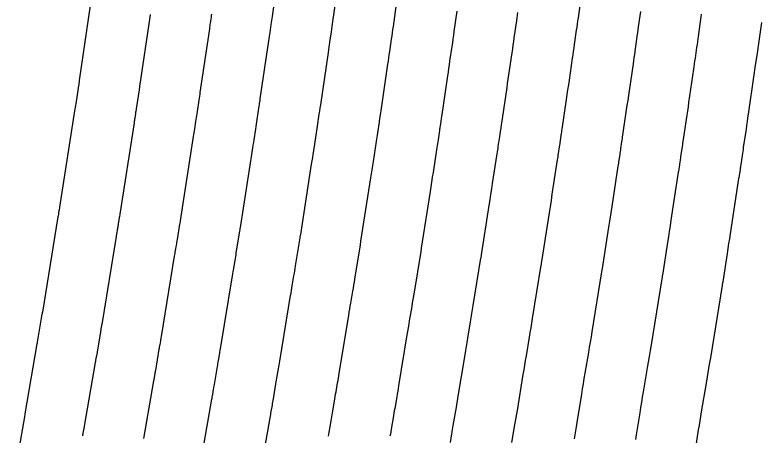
# Model space of a CAD drawing. Extents: x 1098669 to 1198896, y 698679 to 704410.
# Drawn here: x 1106777.71 to 1106814.46, y 699211.23 to 699232.01 of the extents above; entities that cross this region are included whole.
import ezdxf

# ---------------------------------------------------------------- set-up
doc = ezdxf.new("R2010")
doc.units = 0
doc.layers.add('R_Contours', color=7, linetype='Continuous')

msp = doc.modelspace()

# ---------------------------------------------------------------- linework, layer by layer
at = {"layer": 'R_Contours'}
for p, q in [((1106781.436, 699232.47), (1106780.89, 699228.769)), ((1106780.88, 699228.707), (1106780.715, 699227.614)), ((1106780.89, 699228.769), (1106780.88, 699228.707)), ((1106780.675, 699227.356), (1106779.917, 699222.496)), ((1106780.685, 699227.421), (1106780.675, 699227.356)), ((1106780.705, 699227.549), (1106780.685, 699227.421)), ((1106780.715, 699227.614), (1106780.705, 699227.549)), ((1106779.864, 699222.17), (1106779.859, 699222.142)), ((1106779.869, 699222.198), (1106779.864, 699222.17)), ((1106779.89, 699222.327), (1106779.869, 699222.198)), ((1106779.898, 699222.376), (1106779.89, 699222.327)), ((1106779.916, 699222.49), (1106779.898, 699222.376)), ((1106779.917, 699222.496), (1106779.916, 699222.49)), ((1106779.841, 699222.03), (1106779.068, 699217.314)), ((1106779.848, 699222.072), (1106779.841, 699222.03)), ((1106779.859, 699222.142), (1106779.848, 699222.072)), ((1106779.049, 699217.204), (1106778.817, 699215.829)), ((1106779.052, 699217.222), (1106779.049, 699217.204)), ((1106779.064, 699217.287), (1106779.052, 699217.222)), ((1106779.068, 699217.314), (1106779.064, 699217.287)), ((1106778.802, 699215.741), (1106778.205, 699212.279)), ((1106778.805, 699215.756), (1106778.802, 699215.741)), ((1106778.812, 699215.8), (1106778.805, 699215.756)), ((1106778.817, 699215.829), (1106778.812, 699215.8)), ((1106778.197, 699212.233), (1106778.186, 699212.176)), ((1106778.201, 699212.256), (1106778.197, 699212.233)), ((1106778.205, 699212.279), (1106778.201, 699212.256)), ((1106778.18, 699212.142), (1106777.708, 699209.48)), ((1106778.186, 699212.176), (1106778.18, 699212.142))]:
    msp.add_line(p, q, dxfattribs=at)
for points in [[(1106787.009, 699210.453), (1106787.449, 699213.005), (1106787.459, 699213.065), (1106787.47, 699213.125), (1106787.481, 699213.186), (1106787.491, 699213.246), (1106787.534, 699213.487), (1106787.545, 699213.547), (1106787.555, 699213.607), (1106787.566, 699213.667), (1106787.576, 699213.728), (1106787.728, 699214.627), (1106787.74, 699214.699), (1106787.752, 699214.771), (1106787.765, 699214.843), (1106787.777, 699214.915), (1106787.828, 699215.204), (1106787.84, 699215.276), (1106787.852, 699215.348), (1106787.864, 699215.42), (1106787.876, 699215.492), (1106788.468, 699219.107), (1106788.484, 699219.202), (1106788.5, 699219.297), (1106788.516, 699219.392), (1106788.532, 699219.487), (1106788.596, 699219.867), (1106788.612, 699219.962), (1106788.628, 699220.057), (1106788.644, 699220.152), (1106788.659, 699220.247), (1106788.833, 699221.319), (1106788.842, 699221.374), (1106788.856, 699221.462), (1106788.861, 699221.489), (1106789.457, 699225.313), (1106789.478, 699225.442), (1106789.498, 699225.572), (1106789.518, 699225.701), (1106789.537, 699225.83), (1106789.62, 699226.366), (1106789.638, 699226.486), (1106789.656, 699226.605), (1106789.675, 699226.725), (1106789.693, 699226.844), (1106789.792, 699227.501), (1106789.801, 699227.561), (1106789.81, 699227.622), (1106789.833, 699227.773), (1106789.846, 699227.864), (1106790.269, 699230.73), (1106790.284, 699230.83), (1106790.299, 699230.931), (1106790.313, 699231.031), (1106790.328, 699231.131), (1106790.386, 699231.533), (1106790.401, 699231.634), (1106790.415, 699231.734), (1106790.43, 699231.834), (1106790.444, 699231.935), (1106790.685, 699233.619)], [(1106789.944, 699209.844), (1106790.331, 699212.093), (1106790.345, 699212.171), (1106790.358, 699212.249), (1106790.372, 699212.326), (1106790.386, 699212.404), (1106790.442, 699212.716), (1106790.455, 699212.793), (1106790.469, 699212.871), (1106790.482, 699212.949), (1106790.496, 699213.027), (1106790.62, 699213.768), (1106790.636, 699213.861), (1106790.652, 699213.954), (1106790.668, 699214.047), (1106790.684, 699214.14), (1106790.749, 699214.512), (1106790.765, 699214.606), (1106790.781, 699214.699), (1106790.797, 699214.792), (1106790.812, 699214.885), (1106791.344, 699218.132), (1106791.364, 699218.255), (1106791.385, 699218.377), (1106791.405, 699218.499), (1106791.426, 699218.621), (1106791.509, 699219.109), (1106791.529, 699219.231), (1106791.55, 699219.353), (1106791.57, 699219.475), (1106791.59, 699219.597), (1106791.815, 699220.983), (1106791.823, 699221.034), (1106791.836, 699221.119), (1106791.842, 699221.154), (1106792.385, 699224.632), (1106792.411, 699224.797), (1106792.436, 699224.962), (1106792.462, 699225.127), (1106792.487, 699225.293), (1106792.605, 699226.06), (1106792.622, 699226.172), (1106792.639, 699226.283), (1106792.656, 699226.395), (1106792.673, 699226.506), (1106792.763, 699227.099), (1106792.774, 699227.176), (1106792.786, 699227.253), (1106792.809, 699227.408), (1106792.82, 699227.485), (1106792.832, 699227.563), (1106793.214, 699230.15), (1106793.232, 699230.278), (1106793.251, 699230.405), (1106793.27, 699230.533), (1106793.288, 699230.661), (1106793.363, 699231.172), (1106793.381, 699231.3), (1106793.4, 699231.428), (1106793.418, 699231.555), (1106793.436, 699231.683), (1106793.645, 699233.145)], [(1106793.214, 699211.181), (1106793.23, 699211.276), (1106793.247, 699211.372), (1106793.264, 699211.467), (1106793.281, 699211.563), (1106793.349, 699211.945), (1106793.366, 699212.04), (1106793.382, 699212.135), (1106793.399, 699212.231), (1106793.415, 699212.327), (1106793.513, 699212.909), (1106793.533, 699213.023), (1106793.552, 699213.137), (1106793.572, 699213.251), (1106793.592, 699213.365), (1106793.671, 699213.821), (1106793.691, 699213.935), (1106793.71, 699214.049), (1106793.73, 699214.164), (1106793.748, 699214.278), (1106794.22, 699217.158), (1106794.245, 699217.307), (1106794.27, 699217.456), (1106794.295, 699217.605), (1106794.32, 699217.754), (1106794.421, 699218.351), (1106794.446, 699218.5), (1106794.471, 699218.649), (1106794.496, 699218.798), (1106794.52, 699218.947), (1106794.796, 699220.647), (1106794.803, 699220.694), (1106794.816, 699220.776), (1106794.823, 699220.818), (1106795.312, 699223.951), (1106795.343, 699224.152), (1106795.375, 699224.353), (1106795.406, 699224.554), (1106795.437, 699224.755), (1106795.59, 699225.754), (1106795.606, 699225.858), (1106795.622, 699225.961), (1106795.638, 699226.065), (1106795.653, 699226.169), (1106795.733, 699226.697), (1106795.74, 699226.744), (1106795.747, 699226.791), (1106795.754, 699226.838), (1106795.761, 699226.885), (1106795.79, 699227.073), (1106795.803, 699227.167), (1106795.817, 699227.261), (1106796.158, 699229.57), (1106796.181, 699229.725), (1106796.204, 699229.88), (1106796.226, 699230.035), (1106796.249, 699230.191), (1106796.339, 699230.811), (1106796.362, 699230.966), (1106796.384, 699231.121), (1106796.406, 699231.277), (1106796.428, 699231.432), (1106796.605, 699232.67)], [(1106802.285, 699210.875), (1106802.437, 699211.747), (1106802.467, 699211.924), (1106802.498, 699212.102), (1106802.527, 699212.279), (1106802.557, 699212.456), (1106802.848, 699214.235), (1106802.886, 699214.465), (1106802.924, 699214.695), (1106802.963, 699214.926), (1106803.002, 699215.156), (1106803.158, 699216.076), (1106803.197, 699216.306), (1106803.235, 699216.536), (1106803.273, 699216.766), (1106803.311, 699216.996), (1106803.739, 699219.638), (1106803.745, 699219.675), (1106803.757, 699219.746), (1106803.767, 699219.811), (1106804.094, 699221.908), (1106804.142, 699222.217), (1106804.19, 699222.526), (1106804.238, 699222.834), (1106804.285, 699223.143), (1106804.545, 699224.836), (1106804.558, 699224.916), (1106804.57, 699224.996), (1106804.582, 699225.076), (1106804.594, 699225.155), (1106804.645, 699225.491), (1106804.656, 699225.563), (1106804.667, 699225.635), (1106804.677, 699225.707), (1106804.688, 699225.779), (1106804.731, 699226.068), (1106804.742, 699226.14), (1106804.753, 699226.212), (1106804.763, 699226.284), (1106804.774, 699226.357), (1106804.992, 699227.83), (1106805.026, 699228.068), (1106805.061, 699228.305), (1106805.096, 699228.542), (1106805.13, 699228.779), (1106805.288, 699229.865), (1106805.313, 699230.034), (1106805.337, 699230.203), (1106805.361, 699230.371), (1106805.385, 699230.54), (1106805.486, 699231.247), (1106805.508, 699231.4), (1106805.53, 699231.553), (1106805.551, 699231.706), (1106805.573, 699231.859), (1106805.659, 699232.472)], [(1106799.566, 699232.196), (1106799.421, 699231.18), (1106799.394, 699230.998), (1106799.368, 699230.815), (1106799.342, 699230.633), (1106799.315, 699230.45), (1106799.209, 699229.72), (1106799.183, 699229.538), (1106799.156, 699229.355), (1106799.129, 699229.173), (1106799.103, 699228.99), (1106798.803, 699226.96), (1106798.795, 699226.904), (1106798.787, 699226.849), (1106798.778, 699226.793), (1106798.77, 699226.738), (1106798.737, 699226.516), (1106798.729, 699226.461), (1106798.721, 699226.406), (1106798.712, 699226.35), (1106798.704, 699226.295), (1106798.634, 699225.831), (1106798.619, 699225.735), (1106798.604, 699225.639), (1106798.59, 699225.544), (1106798.575, 699225.448), (1106798.386, 699224.218), (1106798.35, 699223.981), (1106798.313, 699223.744), (1106798.276, 699223.507), (1106798.239, 699223.27), (1106797.804, 699220.483), (1106797.793, 699220.407), (1106797.781, 699220.332), (1106797.777, 699220.311), (1106797.45, 699218.297), (1106797.421, 699218.121), (1106797.392, 699217.944), (1106797.363, 699217.768), (1106797.333, 699217.592), (1106797.214, 699216.888), (1106797.184, 699216.712), (1106797.154, 699216.536), (1106797.125, 699216.36), (1106797.096, 699216.184), (1106796.685, 699213.671), (1106796.662, 699213.535), (1106796.639, 699213.4), (1106796.616, 699213.265), (1106796.593, 699213.13), (1106796.492, 699212.55), (1106796.472, 699212.435), (1106796.452, 699212.32), (1106796.432, 699212.205), (1106796.413, 699212.09), (1106796.335, 699211.626), (1106796.315, 699211.513), (1106796.296, 699211.4), (1106796.276, 699211.287), (1106796.256, 699211.173)], [(1106799.245, 699210.873), (1106799.316, 699211.293), (1106799.334, 699211.398), (1106799.352, 699211.503), (1106799.37, 699211.608), (1106799.388, 699211.712), (1106799.515, 699212.439), (1106799.542, 699212.595), (1106799.569, 699212.751), (1106799.595, 699212.907), (1106799.621, 699213.063), (1106799.972, 699215.209), (1106800.006, 699215.413), (1106800.039, 699215.616), (1106800.073, 699215.819), (1106800.108, 699216.022), (1106800.245, 699216.834), (1106800.28, 699217.037), (1106800.314, 699217.24), (1106800.347, 699217.443), (1106800.38, 699217.647), (1106800.758, 699219.974), (1106800.765, 699220.015), (1106800.777, 699220.089), (1106800.786, 699220.147), (1106801.167, 699222.589), (1106801.209, 699222.862), (1106801.252, 699223.135), (1106801.294, 699223.408), (1106801.336, 699223.68), (1106801.56, 699225.142), (1106801.574, 699225.23), (1106801.587, 699225.317), (1106801.601, 699225.405), (1106801.614, 699225.493), (1106801.674, 699225.893), (1106801.684, 699225.957), (1106801.694, 699226.02), (1106801.703, 699226.084), (1106801.713, 699226.148), (1106801.751, 699226.403), (1106801.76, 699226.467), (1106801.77, 699226.531), (1106801.779, 699226.594), (1106801.788, 699226.658), (1106802.047, 699228.41), (1106802.078, 699228.62), (1106802.109, 699228.83), (1106802.139, 699229.04), (1106802.17, 699229.25), (1106802.299, 699230.138), (1106802.326, 699230.323), (1106802.353, 699230.509), (1106802.379, 699230.694), (1106802.406, 699230.88), (1106802.526, 699231.721), (1106802.545, 699231.857), (1106802.564, 699231.992), (1106802.584, 699232.128)], [(1106808.643, 699232.168), (1106808.538, 699231.418), (1106808.517, 699231.266), (1106808.495, 699231.114), (1106808.473, 699230.961), (1106808.452, 699230.809), (1106808.365, 699230.201), (1106808.343, 699230.048), (1106808.321, 699229.896), (1106808.299, 699229.744), (1106808.277, 699229.592), (1106808.083, 699228.251), (1106808.048, 699228.015), (1106808.014, 699227.78), (1106807.979, 699227.544), (1106807.944, 699227.308), (1106807.76, 699226.055), (1106807.748, 699225.975), (1106807.736, 699225.894), (1106807.724, 699225.814), (1106807.712, 699225.733), (1106807.661, 699225.394), (1106807.651, 699225.322), (1106807.64, 699225.25), (1106807.629, 699225.178), (1106807.618, 699225.106), (1106807.574, 699224.818), (1106807.564, 699224.746), (1106807.553, 699224.674), (1106807.542, 699224.602), (1106807.53, 699224.53), (1106807.224, 699222.531), (1106807.176, 699222.224), (1106807.129, 699221.916), (1106807.081, 699221.609), (1106807.033, 699221.302), (1106806.748, 699219.476), (1106806.734, 699219.384), (1106806.722, 699219.31), (1106806.721, 699219.302), (1106806.241, 699216.346), (1106806.199, 699216.089), (1106806.156, 699215.832), (1106806.113, 699215.575), (1106806.07, 699215.318), (1106805.895, 699214.289), (1106805.852, 699214.032), (1106805.809, 699213.775), (1106805.766, 699213.518), (1106805.724, 699213.261), (1106805.493, 699211.849), (1106805.46, 699211.65), (1106805.427, 699211.452), (1106805.393, 699211.254), (1106805.359, 699211.056)], [(1106784.4, 699232.027), (1106784.394, 699231.981), (1106784.387, 699231.935), (1106784.38, 699231.89), (1106783.875, 699228.467), (1106783.867, 699228.413), (1106783.855, 699228.332), (1106783.851, 699228.305), (1106783.709, 699227.364), (1106783.7, 699227.306), (1106783.691, 699227.249), (1106783.682, 699227.192), (1106783.674, 699227.134), (1106783.638, 699226.905), (1106783.629, 699226.847), (1106783.621, 699226.79), (1106783.612, 699226.733), (1106783.603, 699226.675), (1106782.898, 699222.161), (1106782.895, 699222.143), (1106782.878, 699222.038), (1106782.871, 699221.991), (1106782.799, 699221.548), (1106782.792, 699221.507), (1106782.786, 699221.466), (1106782.779, 699221.425), (1106782.772, 699221.384), (1106782.744, 699221.22), (1106782.737, 699221.179), (1106782.73, 699221.138), (1106782.723, 699221.097), (1106782.717, 699221.055), (1106782.004, 699216.707), (1106781.999, 699216.677), (1106781.994, 699216.647), (1106781.989, 699216.616), (1106781.984, 699216.586), (1106781.963, 699216.465), (1106781.957, 699216.435), (1106781.952, 699216.405), (1106781.947, 699216.375), (1106781.942, 699216.345), (1106781.737, 699215.129), (1106781.733, 699215.104), (1106781.728, 699215.079), (1106781.724, 699215.054), (1106781.72, 699215.029), (1106781.702, 699214.929), (1106781.693, 699214.879), (1106781.684, 699214.829), (1106781.14, 699211.67), (1106781.132, 699211.627), (1106781.124, 699211.584), (1106781.117, 699211.54), (1106781.109, 699211.497), (1106781.077, 699211.323), (1106781.069, 699211.28), (1106781.061, 699211.236), (1106781.053, 699211.193)], [(1106787.431, 699232.04), (1106787.421, 699231.967), (1106787.41, 699231.894), (1106787.367, 699231.602), (1106787.357, 699231.529), (1106787.346, 699231.456), (1106787.335, 699231.383), (1106787.325, 699231.31), (1106786.861, 699228.166), (1106786.851, 699228.1), (1106786.831, 699227.969), (1106786.822, 699227.903), (1106786.702, 699227.114), (1106786.688, 699227.02), (1106786.674, 699226.927), (1106786.659, 699226.834), (1106786.645, 699226.74), (1106786.588, 699226.367), (1106786.574, 699226.274), (1106786.559, 699226.181), (1106786.545, 699226.088), (1106786.53, 699225.994), (1106785.879, 699221.825), (1106785.875, 699221.796), (1106785.859, 699221.699), (1106785.852, 699221.655), (1106785.729, 699220.898), (1106785.718, 699220.83), (1106785.707, 699220.761), (1106785.696, 699220.693), (1106785.684, 699220.625), (1106785.638, 699220.353), (1106785.626, 699220.285), (1106785.615, 699220.217), (1106785.604, 699220.149), (1106785.592, 699220.081), (1106784.94, 699216.1), (1106784.932, 699216.049), (1106784.923, 699215.997), (1106784.915, 699215.946), (1106784.906, 699215.895), (1106784.87, 699215.69), (1106784.861, 699215.639), (1106784.852, 699215.588), (1106784.843, 699215.537), (1106784.835, 699215.486), (1106784.657, 699214.428), (1106784.649, 699214.386), (1106784.642, 699214.343), (1106784.635, 699214.3), (1106784.627, 699214.258), (1106784.597, 699214.087), (1106784.589, 699214.045), (1106784.582, 699214.002), (1106784.574, 699213.96), (1106784.567, 699213.917), (1106784.074, 699211.062)], [(1106811.653, 699232.042), (1106811.633, 699231.904), (1106811.499, 699230.945), (1106811.48, 699230.81), (1106811.46, 699230.674), (1106811.441, 699230.539), (1106811.422, 699230.403), (1106811.344, 699229.861), (1106811.325, 699229.725), (1106811.306, 699229.59), (1106811.286, 699229.454), (1106811.266, 699229.319), (1106811.028, 699227.674), (1106810.997, 699227.464), (1106810.966, 699227.254), (1106810.936, 699227.044), (1106810.905, 699226.835), (1106810.745, 699225.754), (1106810.732, 699225.665), (1106810.719, 699225.576), (1106810.706, 699225.487), (1106810.692, 699225.398), (1106810.632, 699224.993), (1106810.622, 699224.929), (1106810.613, 699224.865), (1106810.603, 699224.801), (1106810.594, 699224.736), (1106810.555, 699224.48), (1106810.545, 699224.416), (1106810.535, 699224.352), (1106810.525, 699224.288), (1106810.516, 699224.224), (1106810.152, 699221.854), (1106810.11, 699221.581), (1106810.067, 699221.307), (1106810.025, 699221.034), (1106809.982, 699220.76), (1106809.729, 699219.14), (1106809.723, 699219.1), (1106809.711, 699219.025), (1106809.702, 699218.966), (1106809.171, 699215.696), (1106809.125, 699215.412), (1106809.078, 699215.127), (1106809.03, 699214.843), (1106808.982, 699214.559), (1106808.78, 699213.368), (1106808.737, 699213.111), (1106808.694, 699212.855), (1106808.651, 699212.598), (1106808.609, 699212.342), (1106808.429, 699211.241), (1106808.393, 699211.022)], [(1106814.623, 699231.639), (1106814.459, 699230.473), (1106814.443, 699230.354), (1106814.426, 699230.235), (1106814.409, 699230.116), (1106814.392, 699229.997), (1106814.324, 699229.521), (1106814.307, 699229.403), (1106814.29, 699229.284), (1106814.273, 699229.165), (1106814.256, 699229.046), (1106813.973, 699227.097), (1106813.946, 699226.913), (1106813.919, 699226.729), (1106813.892, 699226.545), (1106813.865, 699226.361), (1106813.731, 699225.452), (1106813.716, 699225.355), (1106813.702, 699225.258), (1106813.687, 699225.16), (1106813.673, 699225.063), (1106813.603, 699224.592), (1106813.594, 699224.536), (1106813.586, 699224.48), (1106813.578, 699224.423), (1106813.569, 699224.367), (1106813.535, 699224.142), (1106813.526, 699224.086), (1106813.518, 699224.03), (1106813.509, 699223.974), (1106813.501, 699223.917), (1106813.08, 699221.177), (1106813.043, 699220.937), (1106813.006, 699220.698), (1106812.969, 699220.459), (1106812.931, 699220.219), (1106812.711, 699218.805), (1106812.704, 699218.76), (1106812.691, 699218.681), (1106812.683, 699218.63), (1106812.101, 699215.046), (1106812.05, 699214.735), (1106811.999, 699214.423), (1106811.947, 699214.112), (1106811.895, 699213.801), (1106811.653, 699212.38), (1106811.616, 699212.157), (1106811.578, 699211.935), (1106811.542, 699211.712), (1106811.505, 699211.489), (1106811.359, 699210.599)]]:
    msp.add_lwpolyline(points, dxfattribs=at)

doc.saveas('drawing.dxf')
